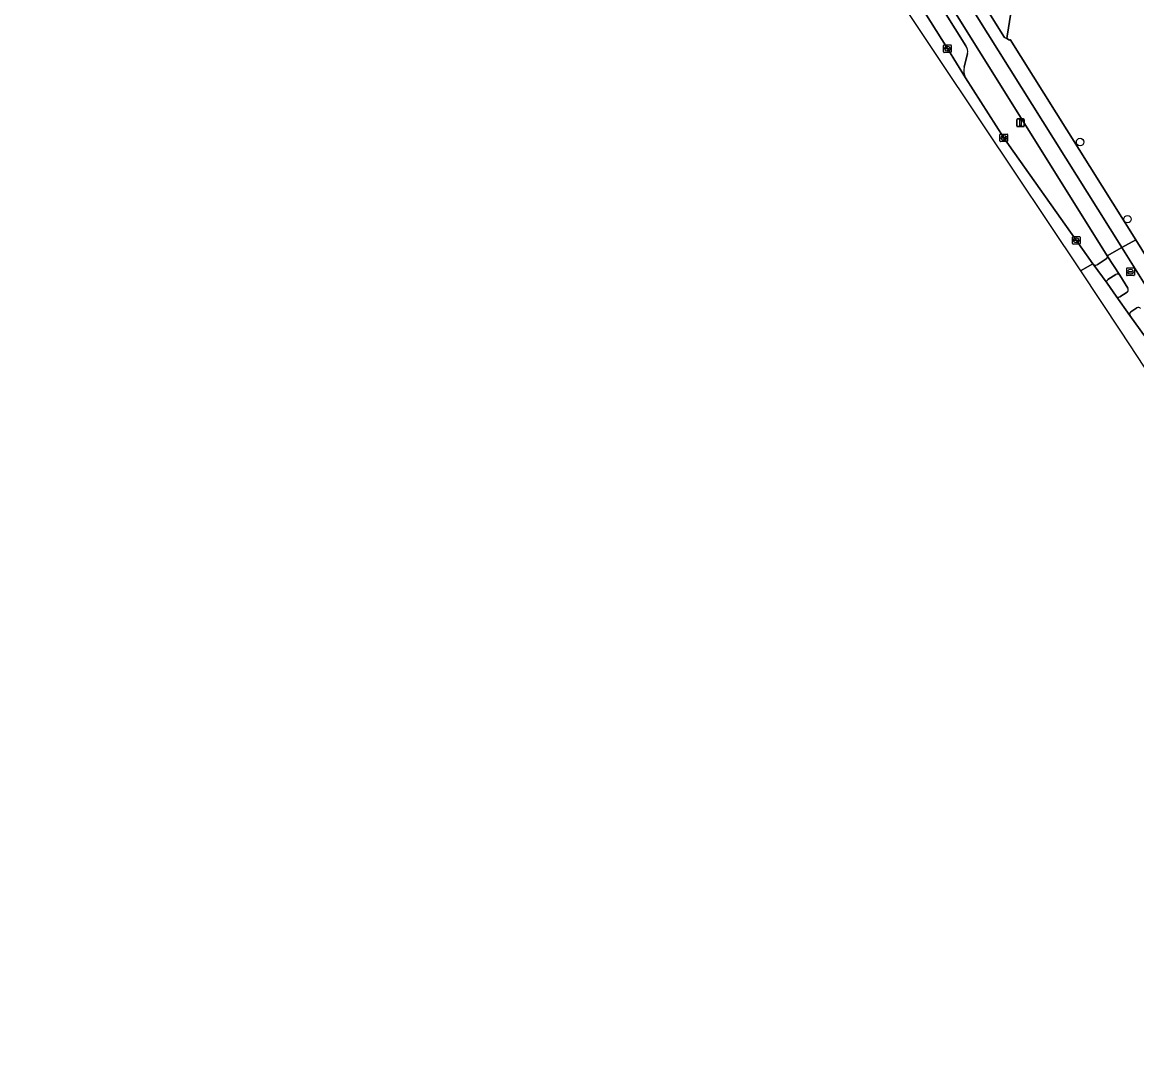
# Model space of a CAD drawing. Extents: x 160023 to 161302, y 384750 to 385707.
# Drawn here: x 160026 to 160172, y 384984.4 to 385120.4 of the extents above; entities that cross this region are included whole.
import ezdxf

# ---------------------------------------------------------------- set-up
doc = ezdxf.new("R2010")
doc.units = 0
for name, color, linetype in [('IMGEO_Berm_open', 7, 'Continuous'), ('IMGEO_Boom', 7, 'Continuous'), ('IMGEO_Erf', 7, 'Continuous'), ('IMGEO_Fietspad_gesloten', 7, 'Continuous'), ('IMGEO_Grasland_overig', 7, 'Continuous'), ('IMGEO_Kolk', 7, 'Continuous'), ('IMGEO_Lichtmast', 7, 'Continuous'), ('IMGEO_Muur', 7, 'Continuous'), ('IMGEO_Parkeervlak_open', 7, 'Continuous'), ('IMGEO_Rijbaan_regionaal_gesloten', 7, 'Continuous'), ('IMGEO_Rioolput', 7, 'Continuous'), ('IMGEO_Verkeerseiland_open', 7, 'Continuous'), ('IMGEO_Voetpad_open', 7, 'Continuous')]:
    doc.layers.add(name, color=color, linetype=linetype)

msp = doc.modelspace()

# ---------------------------------------------------------------- linework, layer by layer
at = {"layer": 'IMGEO_Berm_open'}
for points in [[(160150.57, 385117.95), (160124.15, 385160.16), (160085.58, 385221.63), (160067.83, 385250), (160061.87, 385259.54), (160032.54, 385306.42)], [(160130.6, 385147.69), (160149.65, 385117.29)], [(160168.15, 385089.8), (160150.57, 385117.95)], [(160149.87, 385116.29), (160149.41, 385114.48)], [(160149.6, 385113.12), (160154.61, 385105.24), (160155.32, 385104.24), (160164.1, 385091.82), (160166.29, 385088.76), (160166.33, 385088.7)], [(160166.82, 385088.63), (160168.02, 385089.38)], [(160171.14, 385081.96), (160175.96, 385075.24), (160178.33, 385071.73), (160179.83, 385069.38)], [(160172.02, 385082.96), (160171.24, 385082.47)]]:
    msp.add_lwpolyline(points, dxfattribs=at)
for centre, radius, start, end in [((160148.4, 385116.5), 1.48, 351.8654, 32.3163), ((160151.21, 385114.03), 1.86, 165.9127, 209.5128), ((160167.86, 385089.66), 0.325, 299.2317, 25.3675), ((160166.61, 385088.92), 0.359, 218.1392, 303.9765), ((160171.47, 385082.16), 0.386, 126.9715, 211.4908), ((160172.23, 385082.71), 0.333, 30.8619, 129.2408)]:
    msp.add_arc(centre, radius, start, end, dxfattribs=at)
at = {"layer": 'IMGEO_Boom'}
for centre in [(160164.6, 385104.69), (160170.82, 385094.59)]:
    msp.add_circle(centre, 0.489, dxfattribs=at)
at = {"layer": 'IMGEO_Erf'}
msp.add_lwpolyline([(160163.29, 385173.33), (160162.52, 385172.22), (160162.43, 385172.09), (160149.11, 385166.98), (160148.18, 385166.71), (160144.1, 385165.52), (160143.72, 385165.33), (160143.55, 385165.61), (160143, 385165.45), (160143.22, 385165.09), (160144.6, 385162.8), (160141.1, 385160.68), (160139.55, 385163.24), (160132.29, 385158.9), (160131.8, 385155.54), (160139.64, 385143.03), (160139.52, 385142.96), (160148.45, 385128.69), (160148.31, 385128.59), (160154.71, 385118.4), (160155, 385118.24), (160155.05, 385118.56), (160155.51, 385121.58), (160162.87, 385170.55)], close=True, dxfattribs=at)
at = {"layer": 'IMGEO_Fietspad_gesloten'}
msp.add_lwpolyline([(160026.03, 385317.31), (160026.04, 385317.29), (160028.01, 385313.74), (160028.32, 385313.16), (160030.44, 385309.78), (160032.54, 385306.42), (160061.87, 385259.54), (160067.83, 385250), (160085.58, 385221.63), (160124.15, 385160.16), (160150.57, 385117.95), (160168.15, 385089.8), (160170.06, 385090.86), (160169.92, 385091.09), (160127.68, 385158.49), (160123.78, 385164.74), (160087.49, 385222.64), (160070.35, 385250), (160030.7, 385313.28), (160030.2, 385314.14), (160029.34, 385315.62), (160028.12, 385317.71), (160027.3, 385319.1), (160027.28, 385319.14)], close=True, dxfattribs=at)
for points in [[(160170.06, 385090.86), (160168.15, 385089.8), (160169.79, 385087.25), (160170.85, 385085.54)], [(160243.51, 384974.15), (160232.12, 384992.02), (160227.02, 385000), (160225.66, 385002.13), (160183.2, 385069.86), (160174.43, 385083.88), (160170.06, 385090.86)], [(160170.76, 385085.03), (160169.82, 385084.42)], [(160169.33, 385084.51), (160171.14, 385081.96)], [(160171.24, 385082.47), (160172.02, 385082.96)]]:
    msp.add_lwpolyline(points, dxfattribs=at)
for centre, radius, start, end in [((160170.58, 385085.32), 0.346, 300.9404, 39.0183), ((160169.62, 385084.73), 0.362, 216.4786, 302.8497), ((160171.47, 385082.16), 0.386, 126.9715, 211.4908), ((160172.23, 385082.71), 0.333, 30.8619, 129.2408)]:
    msp.add_arc(centre, radius, start, end, dxfattribs=at)
at = {"layer": 'IMGEO_Grasland_overig'}
msp.add_lwpolyline([(160155.51, 385121.58), (160155.05, 385118.56), (160155, 385118.24), (160155.34, 385118.05), (160155.43, 385118.1), (160171.89, 385091.87), (160176.2, 385084.99), (160184.98, 385070.97), (160187.01, 385067.73), (160189.22, 385072.71), (160193.66, 385089.39), (160201.42, 385117.17), (160206.32, 385135.34)], dxfattribs=at)
at = {"layer": 'IMGEO_Kolk'}
for p, q in [((160146.72, 385116.49), (160146.72, 385117.35)), ((160146.8, 385117.42), (160147.65, 385117.42)), ((160147.02, 385116.96), (160147.42, 385116.96)), ((160147.21, 385117.2), (160147.23, 385117.2)), ((160147.72, 385117.35), (160147.72, 385116.49)), ((160147.65, 385116.42), (160146.8, 385116.42)), ((160146.98, 385116.91), (160146.98, 385116.93)), ((160147.42, 385116.88), (160147.02, 385116.88)), ((160147.23, 385116.64), (160147.21, 385116.64)), ((160147.46, 385116.93), (160147.46, 385116.91)), ((160154.11, 385104.82), (160154.11, 385105.67)), ((160154.18, 385105.74), (160155.04, 385105.74)), ((160154.41, 385105.29), (160154.81, 385105.29)), ((160154.6, 385105.52), (160154.62, 385105.52)), ((160155.11, 385105.67), (160155.11, 385104.82)), ((160155.04, 385104.74), (160154.18, 385104.74)), ((160154.37, 385105.24), (160154.37, 385105.25)), ((160154.81, 385105.2), (160154.41, 385105.2)), ((160154.62, 385104.96), (160154.59, 385104.96)), ((160154.85, 385105.25), (160154.85, 385105.24)), ((160163.6, 385091.39), (160163.6, 385092.25)), ((160163.68, 385092.32), (160164.53, 385092.32)), ((160164.6, 385092.25), (160164.6, 385091.39)), ((160164.53, 385091.32), (160163.68, 385091.32)), ((160163.86, 385091.81), (160163.86, 385091.83)), ((160163.9, 385091.86), (160164.3, 385091.86)), ((160164.3, 385091.78), (160163.9, 385091.78)), ((160164.09, 385092.1), (160164.11, 385092.1)), ((160164.11, 385091.54), (160164.09, 385091.54)), ((160164.34, 385091.83), (160164.34, 385091.81))]:
    msp.add_line(p, q, dxfattribs=at)
for points in [[(160146.72, 385116.49), (160146.72, 385117.35)], [(160146.8, 385117.42), (160147.65, 385117.42)], [(160147.72, 385117.35), (160147.72, 385116.49)], [(160147.65, 385116.42), (160146.8, 385116.42)], [(160154.11, 385104.82), (160154.11, 385105.67)], [(160154.18, 385105.74), (160155.04, 385105.74)], [(160155.11, 385105.67), (160155.11, 385104.82)], [(160155.04, 385104.74), (160154.18, 385104.74)], [(160163.6, 385091.39), (160163.6, 385092.25)], [(160163.68, 385092.32), (160164.53, 385092.32)], [(160164.6, 385092.25), (160164.6, 385091.39)], [(160164.53, 385091.32), (160163.68, 385091.32)]]:
    msp.add_lwpolyline(points, dxfattribs=at)
for centre, radius, start, end in [((160146.8, 385117.34), 0.0765, 91.552, 178.448), ((160146.8, 385117.34), 0.0765, 91.552, 178.448), ((160147.02, 385116.92), 0.0403, 85.8775, 175.7526), ((160147.43, 385116.92), 0.0386, 1.7309, 96.639), ((160147.65, 385117.34), 0.0765, 1.552, 88.448), ((160147.65, 385117.34), 0.0765, 1.552, 88.448), ((160146.8, 385116.49), 0.0765, 181.552, 268.448), ((160146.8, 385116.49), 0.0765, 181.552, 268.448), ((160147.02, 385116.91), 0.0366, 178.938, 274.7102), ((160147.42, 385116.92), 0.043, 264.8664, 352.4533), ((160147.65, 385116.49), 0.0765, 271.552, 358.448), ((160147.65, 385116.49), 0.0765, 271.552, 358.448), ((160154.19, 385105.67), 0.0765, 91.552, 178.448), ((160154.19, 385105.67), 0.0765, 91.552, 178.448), ((160154.41, 385105.25), 0.0403, 85.8775, 175.7526), ((160154.81, 385105.25), 0.0386, 1.7309, 96.639), ((160155.03, 385105.67), 0.0765, 1.552, 88.448), ((160155.03, 385105.67), 0.0765, 1.552, 88.448), ((160154.19, 385104.82), 0.0765, 181.552, 268.448), ((160154.19, 385104.82), 0.0765, 181.552, 268.448), ((160154.4, 385105.24), 0.0366, 178.938, 274.7102), ((160154.81, 385105.24), 0.043, 264.8664, 352.4533), ((160155.03, 385104.82), 0.0765, 271.552, 358.448), ((160155.03, 385104.82), 0.0765, 271.552, 358.448), ((160163.68, 385092.24), 0.0765, 91.552, 178.448), ((160163.68, 385092.24), 0.0765, 91.552, 178.448), ((160164.53, 385092.24), 0.0765, 1.552, 88.448), ((160164.53, 385092.24), 0.0765, 1.552, 88.448), ((160163.68, 385091.4), 0.0765, 181.552, 268.448), ((160163.68, 385091.4), 0.0765, 181.552, 268.448), ((160163.9, 385091.82), 0.0403, 85.8775, 175.7526), ((160163.9, 385091.81), 0.0366, 178.938, 274.7102), ((160164.31, 385091.82), 0.0386, 1.7309, 96.639), ((160164.3, 385091.82), 0.043, 264.8664, 352.4533), ((160164.53, 385091.4), 0.0765, 271.552, 358.448), ((160164.53, 385091.4), 0.0765, 271.552, 358.448)]:
    msp.add_arc(centre, radius, start, end, dxfattribs=at)
for centre, major_axis, ratio, start_param, end_param in [((160147.21, 385116.92), (-0.387, 0.002), 0.722429, 4.712389, 7.853982), ((160147.23, 385116.92), (-0.39, 0.002), 0.717154, 1.570796, 4.712389), ((160154.6, 385105.24), (-0.387, 0.002), 0.722429, 4.712389, 7.853982), ((160154.62, 385105.24), (-0.39, 0.002), 0.717154, 1.570796, 4.712389), ((160164.09, 385091.82), (-0.387, 0.002), 0.722429, 4.712389, 7.853982), ((160164.11, 385091.82), (-0.39, 0.002), 0.717154, 1.570796, 4.712389)]:
    msp.add_ellipse(centre, major_axis=major_axis, ratio=ratio, start_param=start_param, end_param=end_param, dxfattribs=at)
at = {"layer": 'IMGEO_Lichtmast'}
for p, q in [((160156.3, 385106.81), (160156.3, 385107.61)), ((160156.3, 385107.61), (160156.3, 385106.81)), ((160156.4, 385107.71), (160157.19, 385107.71)), ((160157.19, 385107.71), (160156.4, 385107.71)), ((160157.29, 385107.61), (160157.29, 385106.81)), ((160157.29, 385106.81), (160157.29, 385107.61)), ((160157.19, 385106.71), (160156.4, 385106.71)), ((160156.4, 385106.71), (160157.19, 385106.71))]:
    msp.add_line(p, q, dxfattribs=at)
msp.add_lwpolyline([(160156.72, 385107.59), (160156.87, 385107.59), (160156.87, 385106.84), (160156.72, 385106.84), (160156.72, 385107.59)], dxfattribs=at)
for centre, start, end in [((160156.4, 385107.61), 90, 180), ((160156.4, 385107.61), 90, 180), ((160156.4, 385106.81), 180, 270), ((160156.4, 385106.81), 180, 270), ((160157.19, 385107.61), 0, 90), ((160157.19, 385107.61), 360, 90), ((160157.19, 385106.81), 270, 0), ((160157.19, 385106.81), 270, 0)]:
    msp.add_arc(centre, 0.1, start, end, dxfattribs=at)
at = {"layer": 'IMGEO_Muur'}
msp.add_lwpolyline([(160155.51, 385121.58), (160155.05, 385118.56)], dxfattribs=at)
at = {"layer": 'IMGEO_Parkeervlak_open'}
for points in [[(160126.75, 385149.48), (160136.55, 385133.95), (160147.22, 385116.92), (160149.6, 385113.12)], [(160149.65, 385117.29), (160130.6, 385147.69)], [(160149.41, 385114.48), (160149.87, 385116.29)]]:
    msp.add_lwpolyline(points, dxfattribs=at)
for centre, radius, start, end in [((160148.4, 385116.5), 1.48, 351.8654, 32.3163), ((160151.21, 385114.03), 1.86, 165.9127, 209.5128)]:
    msp.add_arc(centre, radius, start, end, dxfattribs=at)
at = {"layer": 'IMGEO_Rijbaan_regionaal_gesloten'}
msp.add_lwpolyline([(160132.35, 385136.18), (160151.88, 385106.94), (160164.65, 385087.81), (160166.29, 385088.76), (160164.1, 385091.82), (160155.32, 385104.24), (160154.61, 385105.24), (160149.6, 385113.12), (160147.22, 385116.92), (160136.55, 385133.95)], dxfattribs=at)
msp.add_lwpolyline([(160182.85, 385060.23), (160184.81, 385061.41), (160182.92, 385064.46), (160181.63, 385066.5), (160179.83, 385069.38), (160178.33, 385071.73), (160175.96, 385075.24), (160171.14, 385081.96), (160169.33, 385084.51), (160168.13, 385086.21), (160166.33, 385088.7), (160166.29, 385088.76), (160164.65, 385087.81), (160169.91, 385079.93), (160175.09, 385072.04)], close=True, dxfattribs=at)
at = {"layer": 'IMGEO_Rioolput'}
for p, q in [((160170.71, 385087.27), (160170.71, 385088.13)), ((160170.78, 385088.2), (160171.63, 385088.2)), ((160171.19, 385087.98), (160171.22, 385087.98)), ((160171.71, 385088.13), (160171.71, 385087.27)), ((160171.63, 385087.2), (160170.78, 385087.2)), ((160170.96, 385087.69), (160170.96, 385087.71)), ((160171.4, 385087.66), (160171, 385087.66)), ((160171.01, 385087.74), (160171.4, 385087.74)), ((160171.22, 385087.42), (160171.19, 385087.42)), ((160171.45, 385087.71), (160171.45, 385087.69))]:
    msp.add_line(p, q, dxfattribs=at)
for points in [[(160170.71, 385087.27), (160170.71, 385088.13)], [(160170.78, 385088.2), (160171.63, 385088.2)], [(160171.71, 385088.13), (160171.71, 385087.27)], [(160171.63, 385087.2), (160170.78, 385087.2)]]:
    msp.add_lwpolyline(points, dxfattribs=at)
for centre, radius, start, end in [((160170.78, 385088.12), 0.0765, 91.552, 178.448), ((160170.78, 385088.12), 0.0765, 91.552, 178.448), ((160171.63, 385088.12), 0.0765, 1.552, 88.448), ((160171.63, 385088.12), 0.0765, 1.552, 88.448), ((160170.78, 385087.28), 0.0765, 181.552, 268.448), ((160170.78, 385087.28), 0.0765, 181.552, 268.448), ((160171, 385087.7), 0.0403, 85.8775, 175.7526), ((160171, 385087.69), 0.0366, 178.938, 274.7102), ((160171.41, 385087.7), 0.0386, 1.7309, 96.639), ((160171.41, 385087.7), 0.043, 264.8664, 352.4533), ((160171.63, 385087.28), 0.0765, 271.552, 358.448), ((160171.63, 385087.28), 0.0765, 271.552, 358.448)]:
    msp.add_arc(centre, radius, start, end, dxfattribs=at)
for centre, major_axis, ratio, start_param, end_param in [((160171.19, 385087.7), (-0.387, 0.002), 0.722429, 4.712389, 7.853982), ((160171.22, 385087.7), (-0.39, 0.002), 0.717154, 1.570796, 4.712389)]:
    msp.add_ellipse(centre, major_axis=major_axis, ratio=ratio, start_param=start_param, end_param=end_param, dxfattribs=at)
at = {"layer": 'IMGEO_Verkeerseiland_open'}
for points in [[(160169.3, 385087.33), (160168.24, 385086.67)], [(160170.85, 385085.54), (160169.79, 385087.25)], [(160168.13, 385086.21), (160169.33, 385084.51)], [(160169.82, 385084.42), (160170.76, 385085.03)]]:
    msp.add_lwpolyline(points, dxfattribs=at)
for centre, radius, start, end in [((160168.4, 385086.38), 0.327, 119.6211, 212.599), ((160169.5, 385087.05), 0.35, 34.8458, 125.7766), ((160170.58, 385085.32), 0.346, 300.9404, 39.0183), ((160169.62, 385084.73), 0.362, 216.4786, 302.8497)]:
    msp.add_arc(centre, radius, start, end, dxfattribs=at)
at = {"layer": 'IMGEO_Voetpad_open'}
for points in [[(160127.68, 385158.49), (160169.92, 385091.09), (160170.06, 385090.86), (160171.89, 385091.87), (160155.43, 385118.1), (160155.34, 385118.05), (160155, 385118.24), (160154.71, 385118.4), (160148.31, 385128.59), (160148.45, 385128.69), (160139.52, 385142.96)], [(160176.2, 385084.99), (160171.89, 385091.87), (160170.06, 385090.86), (160174.43, 385083.88), (160183.2, 385069.86), (160225.66, 385002.13), (160227.02, 385000), (160232.12, 384992.02), (160243.51, 384974.15), (160255.04, 384955.66), (160258.13, 384950.66), (160266.45, 384937.3), (160271.34, 384929.39), (160276.58, 384920.98), (160286.67, 384904.9), (160308.67, 384869.83), (160310.65, 384866.87)], [(160168.02, 385089.38), (160166.82, 385088.63)], [(160169.79, 385087.25), (160168.15, 385089.8)], [(160166.33, 385088.7), (160168.13, 385086.21)], [(160168.24, 385086.67), (160169.3, 385087.33)]]:
    msp.add_lwpolyline(points, dxfattribs=at)
for centre, radius, start, end in [((160167.86, 385089.66), 0.325, 299.2317, 25.3675), ((160166.61, 385088.92), 0.359, 218.1392, 303.9765), ((160168.4, 385086.38), 0.327, 119.6211, 212.599), ((160169.5, 385087.05), 0.35, 34.8458, 125.7766)]:
    msp.add_arc(centre, radius, start, end, dxfattribs=at)

doc.saveas('drawing.dxf')
